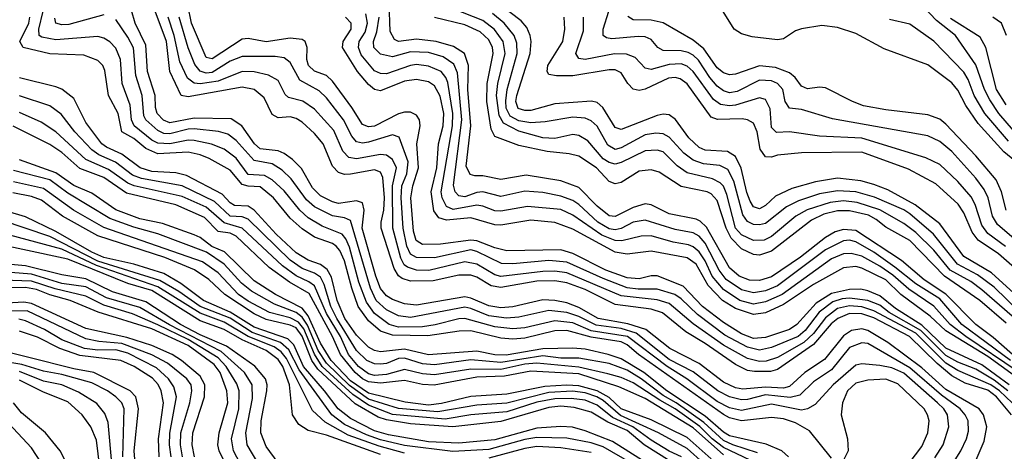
# Model space of a CAD drawing. Header units: inches. Extents: x 884549 to 1028252, y 526810 to 653624.
# Tile 1025 of 1056: x 1004670 to 1007944, y 641729 to 643162. Entities that reach past the tile are written whole.
import ezdxf

# ---------------------------------------------------------------- set-up
doc = ezdxf.new("R2010")
doc.units = ezdxf.units.IN
doc.header["$MEASUREMENT"] = 0
doc.layers.add('B0604', color=7, linetype='Continuous')

msp = doc.modelspace()

# ---------------------------------------------------------------- linework, layer by layer
at = {"layer": 'B0604', "color": 5}
for points, elevation in [([(1007846.8, 641693.2), (1007877.7, 641762.3), (1007886.6, 641810), (1007874.9, 641850), (1007861.1, 641870), (1007750, 641933.8), (1007670, 642005.7), (1007556.5, 642090), (1007490, 642130), (1007470, 642135.1), (1007436.6, 642130), (1007410, 642112), (1007346.1, 642033.9), (1007281, 641990), (1007230, 641943.5), (1007210, 641938.7), (1007150, 641941.4), (1007075, 641934.9), (1007050, 641940.1), (1007010, 641958.1), (1006930, 642020.3), (1006832.1, 642070), (1006752.8, 642132.8), (1006692.6, 642152.6), (1006594.3, 642170), (1006530, 642206.8), (1006490, 642221.3), (1006450, 642229.8), (1006410, 642231.8), (1006310, 642209), (1006270, 642205.5), (1006230, 642211.6), (1006170, 642237.6), (1006150, 642241.7), (1005990, 642214.2), (1005950, 642218), (1005910, 642232.5), (1005890, 642245.6), (1005870, 642269.9), (1005854.2, 642310), (1005809.4, 642470), (1005815.7, 642530), (1005810, 642554.1), (1005790, 642560.1), (1005730, 642551.9), (1005710, 642557), (1005670, 642577.5), (1005644, 642604), (1005607.6, 642667.6), (1005577.4, 642697.4), (1005550, 642718.2), (1005530, 642726), (1005470, 642733.3), (1005450.7, 642750), (1005409.1, 642809.1), (1005373.1, 642833.1), (1005250, 642835.4), (1005170, 642819.7), (1005148, 642828), (1005127.3, 642850), (1005121.5, 642870), (1005120.3, 642910), (1005095.5, 642990), (1005090, 643077.6), (1005054.6, 643150), (1005030, 643235.8)], 2920), ([(1007974.4, 642794.4), (1007926, 642850), (1007895.8, 642895.8), (1007878.2, 642930), (1007850, 643012.3), (1007781.4, 643110), (1007719.1, 643159.1), (1007650, 643232.8)], 2440), ([(1007960.3, 641950), (1007870, 642015.7), (1007750, 642071.7), (1007670, 642147.8), (1007582.5, 642202.5), (1007530, 642244.9), (1007490, 642262), (1007466.8, 642266.8), (1007430, 642266.5), (1007370, 642253), (1007319.1, 642220.9), (1007254.1, 642150), (1007230, 642133.5), (1007150, 642106.6), (1007110, 642103.2), (1007070, 642119.4), (1007010, 642156.3), (1006940.3, 642210), (1006876.7, 642276.7), (1006790, 642311.1), (1006770, 642311.1), (1006730, 642301.7), (1006690, 642305), (1006619.2, 642330), (1006510, 642385.7), (1006470, 642398.3), (1006290, 642394.4), (1006250, 642404.4), (1006190, 642427.8), (1006170, 642429.7), (1006070, 642416.4), (1006010, 642416), (1006000.7, 642420.7), (1005989.1, 642429.1), (1005979.6, 642459.6), (1005971.3, 642570), (1005977, 642610), (1005996.8, 642670), (1005990.4, 642750), (1006001.5, 642810), (1005999.8, 642830), (1005990, 642845.4), (1005970, 642855), (1005950, 642854.9), (1005930, 642849.1), (1005850, 642809), (1005830, 642805.8), (1005810, 642813.7), (1005774.8, 642870), (1005710, 642958.4), (1005690, 642976.3), (1005650, 642991.2), (1005630.9, 643010), (1005625.3, 643030), (1005626.2, 643070), (1005619.1, 643090), (1005610, 643096.5), (1005570, 643101.1), (1005490, 643088.7), (1005430, 643099.1), (1005410, 643096.9), (1005310, 643031.6), (1005290, 643036.2), (1005242.1, 643150), (1005229.6, 643210)], 2820), ([(1007971.6, 642050), (1007907.2, 642107.2), (1007850, 642150.2), (1007750, 642250.8), (1007678.3, 642298.3), (1007602.8, 642362.8), (1007450, 642462), (1007410, 642465.6), (1007382, 642458), (1007350, 642439.2), (1007266.4, 642373.6), (1007170, 642307.9), (1007130, 642296.1), (1007097.2, 642297.2), (1007062.7, 642310), (1007030, 642338.6), (1006953.5, 642473.5), (1006933, 642493), (1006919.3, 642499.3), (1006830, 642517.6), (1006770, 642547.4), (1006750, 642551), (1006710, 642538.3), (1006650, 642508), (1006630, 642510.2), (1006590, 642542.5), (1006530, 642604.6), (1006470, 642627.3), (1006354.6, 642645.4), (1006270, 642630.9), (1006210, 642644), (1006183.2, 642643.2), (1006167.8, 642647.8), (1006155.2, 642675.2), (1006170.4, 642810), (1006160, 642930), (1006162.6, 643010), (1006149.2, 643049.2), (1006112.9, 643072.9), (1006054.8, 643090), (1005990, 643096.8), (1005930, 643089.5), (1005916.3, 643096.3), (1005902.5, 643122.5), (1005898.4, 643218.4)], 2720), ([(1007970, 642177.1), (1007870, 642265.1), (1007832.4, 642292.3), (1007764.2, 642330), (1007710, 642397.1), (1007650, 642455.5), (1007610, 642484.8), (1007530, 642531), (1007455.3, 642555.3), (1007410, 642560.6), (1007365.2, 642554.8), (1007288.9, 642531.1), (1007250.5, 642509.5), (1007170, 642442.2), (1007145.3, 642430), (1007110, 642429.2), (1007070, 642447.1), (1007050.2, 642470), (1007021.7, 642581.7), (1007010, 642609.1), (1006999.8, 642619.8), (1006973.5, 642633.5), (1006890, 642653.2), (1006856.6, 642676.6), (1006810, 642723.6), (1006790, 642729.3), (1006750, 642726.7), (1006670, 642688.1), (1006650, 642682.7), (1006630, 642687.3), (1006610, 642699.5), (1006559.3, 642759.3), (1006530, 642777.6), (1006510, 642780.6), (1006450, 642767.2), (1006410, 642769.9), (1006330, 642791.9), (1006278.9, 642818.9), (1006264.2, 642844.2), (1006255.2, 642910), (1006259.7, 642950), (1006284.6, 643050), (1006278, 643090), (1006249.6, 643129.6), (1006210, 643159.7), (1006044.4, 643224.4)], 2660), ([(1008110, 642131.7), (1007901.6, 642321.6), (1007810, 642375.8), (1007730, 642484.1), (1007647.7, 642547.7), (1007557, 642597), (1007510, 642614.9), (1007466.9, 642626.9), (1007390, 642635.3), (1007316.1, 642623.9), (1007238.2, 642601.8), (1007183.9, 642576.1), (1007150, 642544.6), (1007130, 642534.5), (1007110, 642540.8), (1007099.1, 642559.1), (1007087.9, 642588), (1007069.5, 642669.5), (1007050, 642708), (1007023.9, 642723.9), (1006950, 642729.2), (1006930, 642737.3), (1006895.3, 642770), (1006851.1, 642831.1), (1006830, 642845.7), (1006810, 642848.3), (1006790, 642843.8), (1006670, 642797.1), (1006650, 642804), (1006609.1, 642870), (1006590, 642886.8), (1006571.8, 642891.8), (1006450, 642882.1), (1006370, 642860.6), (1006350, 642860), (1006327.4, 642867.4), (1006320.5, 642890), (1006322.8, 642910), (1006367.5, 643050), (1006371.3, 643090), (1006367.8, 643110), (1006356.4, 643136.4), (1006337.9, 643157.9), (1006269.3, 643210)], 2620), ([(1007370, 641705.7), (1007297, 641797), (1007250, 641823.8), (1007210, 641836.9), (1007170, 641841.1), (1007070, 641830), (1007030, 641839.6), (1007010, 641850.6), (1006727.5, 642050), (1006690, 642082.4), (1006670, 642092.6), (1006570, 642107.6), (1006490, 642129.5), (1006450, 642128.8), (1006350, 642104.6), (1006310, 642100.7), (1006270, 642104.3), (1006170, 642129.4), (1006132, 642128), (1006027.8, 642112.2), (1005910, 642115), (1005870, 642128.2), (1005830, 642161.6), (1005795.8, 642210), (1005774.2, 642270), (1005750, 642361.8), (1005735.1, 642395.1), (1005722.5, 642410), (1005710, 642418.7), (1005650, 642440.4), (1005610, 642467.1), (1005570, 642503.5), (1005514.6, 642570), (1005470, 642607.2), (1005430, 642609.2), (1005410, 642615), (1005370, 642662.5), (1005300.6, 642700.6), (1005270, 642713.1), (1005230, 642722), (1005130, 642716.7), (1005090, 642734.7), (1005050, 642767.3), (1005010.1, 642790.1), (1004997.9, 642850), (1004965.2, 642910), (1004953.7, 642993.7), (1004946.4, 643010), (1004930, 643026.7), (1004883.7, 643043.7), (1004770, 643049), (1004681.3, 643070), (1004670.6, 643090), (1004700.7, 643150), (1004704, 643170)], 2980), ([(1007713.2, 641706.8), (1007741.1, 641750), (1007759.8, 641810), (1007754.9, 641850), (1007742.9, 641870), (1007721.9, 641890), (1007610, 641987.9), (1007570, 642005.8), (1007530, 642013.8), (1007470, 642019.2), (1007450, 642014.8), (1007374.8, 641950), (1007315.4, 641884.6), (1007290.3, 641869.7), (1007270, 641865.9), (1007170, 641885.1), (1007070, 641864.3), (1007030, 641873.2), (1006990, 641894.7), (1006889, 641970), (1006823.4, 642010), (1006691.5, 642110), (1006570, 642129), (1006510, 642155), (1006450, 642162.5), (1006350, 642138.5), (1006310, 642135.4), (1006250, 642142.1), (1006150, 642169.4), (1006130, 642168.9), (1006051.7, 642148.3), (1006010, 642142.4), (1005930, 642140.9), (1005898.6, 642150), (1005850, 642186.8), (1005823.8, 642223.8), (1005798.1, 642290), (1005766.8, 642406.8), (1005754.9, 642434.9), (1005742.6, 642450), (1005676.3, 642476.3), (1005630, 642503.6), (1005601.5, 642530), (1005550, 642593.3), (1005509.8, 642629.8), (1005484.2, 642644.2), (1005430, 642648), (1005390, 642701.9), (1005350, 642732.5), (1005308.6, 642748.6), (1005250, 642761.1), (1005230, 642762.1), (1005170, 642749.8), (1005130, 642752.5), (1005110, 642762.5), (1005051, 642810), (1005042, 642830), (1005038, 642878), (1005010.5, 642950), (1005005.6, 643030), (1004990, 643066.9), (1004970, 643089), (1004950, 643100.9), (1004930, 643106), (1004790, 643095.1), (1004743.7, 643103.7), (1004734.9, 643110), (1004734.2, 643130), (1004747.8, 643190)], 2960), ([(1004950, 643177.9), (1004833.9, 643146.1), (1004810, 643144.6), (1004790.7, 643150), (1004786.9, 643166.9)], 2940), ([(1007968.4, 641850), (1007918.4, 641910), (1007890, 641931.6), (1007814.6, 641954.6), (1007770, 641979.4), (1007720.6, 642020.6), (1007629.5, 642110), (1007510, 642171.5), (1007470, 642185.8), (1007430, 642186.9), (1007390.4, 642169.6), (1007368.3, 642151.7), (1007310, 642083.6), (1007190, 642000.9), (1007166.4, 641993.6), (1007113.4, 641993.4), (1007090, 641997.7), (1007050, 642016.8), (1006950, 642086.9), (1006885.7, 642125.7), (1006808.2, 642188.2), (1006770, 642200.8), (1006650, 642216.8), (1006550, 642265.7), (1006490, 642287.9), (1006450, 642294.6), (1006390, 642293.6), (1006270, 642272.4), (1006238.5, 642278.5), (1006190, 642307.5), (1006170, 642313.8), (1006130, 642313.7), (1006045.6, 642294.4), (1005970, 642293.9), (1005942.6, 642302.7), (1005930, 642311.2), (1005915.4, 642335.4), (1005872.7, 642470), (1005871.8, 642490), (1005881.1, 642530), (1005883.8, 642570), (1005878.3, 642638.3), (1005870, 642656.1), (1005850, 642663.8), (1005770, 642648.8), (1005750, 642648.4), (1005730, 642654.6), (1005710, 642675.3), (1005679.9, 642750), (1005650, 642784.6), (1005610, 642821.8), (1005590, 642833.7), (1005570, 642839.1), (1005530, 642836.2), (1005510, 642846.8), (1005482.9, 642902.9), (1005450, 642930.3), (1005410, 642937.8), (1005230, 642905.8), (1005207.7, 642910), (1005169.4, 642990), (1005158.1, 643090), (1005121.3, 643190)], 2880), ([(1007970.4, 641890), (1007928.3, 641930), (1007899.9, 641950), (1007790, 641996.8), (1007750, 642021.6), (1007650, 642120.9), (1007510, 642195.3), (1007470, 642208.3), (1007430, 642212.1), (1007390, 642202.8), (1007350, 642172.3), (1007310, 642120.3), (1007277.2, 642090), (1007190, 642040.8), (1007151.9, 642028.1), (1007130, 642026.8), (1007090, 642036.7), (1007010, 642081.2), (1006910, 642152.1), (1006830, 642219.5), (1006790, 642232.3), (1006670, 642244.6), (1006490, 642321.9), (1006450, 642327.3), (1006410, 642326.4), (1006270, 642309), (1006250, 642314.3), (1006190, 642350.2), (1006150, 642357.7), (1006030.5, 642329.5), (1005990, 642330.2), (1005960, 642340), (1005948.5, 642348.5), (1005937.6, 642370), (1005911, 642470), (1005909.4, 642610), (1005922.7, 642670), (1005910, 642698), (1005890, 642711.9), (1005870, 642714.9), (1005790, 642699.6), (1005764.8, 642704.8), (1005745, 642725), (1005714.3, 642794.3), (1005650, 642865.4), (1005611.7, 642891.7), (1005564, 642904), (1005553.1, 642913.1), (1005530, 642959.6), (1005497.7, 642977.7), (1005450, 642988.6), (1005410, 642990.4), (1005330, 642958.4), (1005270, 642949.4), (1005250, 642951.4), (1005228.3, 642968.3), (1005202.5, 643022.5), (1005184, 643110), (1005164, 643170)], 2860), ([(1007956.4, 641930), (1007910, 641965.1), (1007850, 642001.6), (1007790, 642024.9), (1007750, 642046.7), (1007667, 642130), (1007561.9, 642190), (1007530, 642213.6), (1007490, 642229.7), (1007430, 642237.7), (1007404.6, 642235.4), (1007374.3, 642225.7), (1007328.9, 642191.1), (1007282.4, 642130), (1007258.7, 642110), (1007170, 642073), (1007130, 642064.6), (1007090, 642074.1), (1007015, 642115), (1006923.6, 642183.6), (1006870, 642235.1), (1006848.6, 642250), (1006790, 642267.4), (1006727.2, 642267.2), (1006690, 642272), (1006610, 642302.6), (1006490, 642356.6), (1006430, 642362.3), (1006310, 642351), (1006272.3, 642352.3), (1006190, 642392.7), (1006170, 642397.3), (1006050, 642370.8), (1005990, 642372.3), (1005970, 642383.1), (1005957.3, 642410), (1005945.5, 642470), (1005938.4, 642570), (1005941.2, 642610), (1005958.1, 642650), (1005961.5, 642690), (1005932.1, 642772.1), (1005910, 642779.4), (1005830, 642755), (1005810, 642751.6), (1005790, 642756.8), (1005774.8, 642774.8), (1005746.9, 642830), (1005690, 642902.6), (1005665.9, 642925.9), (1005601.7, 642961.7), (1005570, 643020.4), (1005550, 643034.8), (1005519.4, 643039.4), (1005410, 643039.4), (1005370, 643024.7), (1005310, 642987), (1005290, 642984.7), (1005270, 642991), (1005252.8, 643012.8), (1005230, 643068.7), (1005200.1, 643170)], 2840), ([(1008010, 641956.5), (1007890, 642043.5), (1007750, 642128.5), (1007697.3, 642177.3), (1007600.5, 642250), (1007550, 642297.9), (1007470, 642337.4), (1007450, 642342), (1007410, 642338.5), (1007310, 642283.1), (1007210, 642216.3), (1007150, 642188.1), (1007110, 642182.9), (1007050, 642203.2), (1007007.3, 642230), (1006959.1, 642279.1), (1006919.2, 642350), (1006890, 642371.7), (1006770, 642393.4), (1006690, 642383.3), (1006650, 642390.4), (1006510, 642466.6), (1006450, 642488.7), (1006370, 642496.4), (1006270, 642479.5), (1006250, 642480.7), (1006170, 642504.3), (1006090, 642496.5), (1006064.1, 642504.1), (1006047.7, 642527.7), (1006038.7, 642590), (1006057.5, 642670), (1006063.4, 642750), (1006078.7, 642810), (1006080.8, 642850), (1006068.3, 642908.3), (1006050, 642942.6), (1006030, 642955.4), (1005990, 642963.4), (1005950, 642957.5), (1005870, 642926.1), (1005850, 642930.2), (1005830, 642946.7), (1005793, 642990), (1005744.2, 643070), (1005745.8, 643090), (1005772.4, 643130), (1005772.5, 643150), (1005753.7, 643170)], 2780), ([(1007990, 641992.9), (1007816.3, 642110), (1007764.5, 642150), (1007710, 642210.8), (1007626.7, 642266.7), (1007573.3, 642313.3), (1007530, 642343.7), (1007470, 642377.3), (1007434.9, 642385.1), (1007410, 642384.6), (1007370, 642367.7), (1007206.1, 642250), (1007150, 642225.5), (1007110, 642217.9), (1007064.6, 642230), (1007010, 642266.4), (1006973.2, 642310), (1006950, 642361.5), (1006930, 642391.5), (1006910, 642408.1), (1006893.9, 642413.9), (1006843, 642423), (1006770, 642443.9), (1006737.2, 642442.8), (1006672, 642428), (1006650, 642429), (1006606.4, 642446.4), (1006510, 642513.1), (1006470, 642531.2), (1006358.4, 642541.6), (1006270, 642525.8), (1006250, 642526.9), (1006210, 642542.8), (1006190, 642546), (1006111.5, 642531.5), (1006090, 642541.2), (1006075.2, 642570), (1006071.2, 642590), (1006109.1, 642810), (1006110.1, 642850), (1006093.4, 642953.4), (1006087.5, 642970), (1006071.7, 642990), (1006030, 643007.7), (1005990, 643012.7), (1005970, 643010.2), (1005890, 642982.2), (1005870, 642982.8), (1005850, 642992.3), (1005805.8, 643045.8), (1005796.3, 643070), (1005799.3, 643090), (1005819, 643121), (1005827.1, 643150), (1005821.6, 643181.6)], 2760), ([(1007964.6, 642030), (1007803.2, 642150), (1007730, 642235.3), (1007650, 642284.5), (1007580.7, 642340.7), (1007510.1, 642390.1), (1007450, 642424.9), (1007430, 642430), (1007410, 642428.2), (1007350, 642397.4), (1007190, 642278.4), (1007150, 642261.5), (1007110, 642254.6), (1007070, 642264.5), (1007019.7, 642299.7), (1006996.1, 642330), (1006950, 642419.7), (1006930, 642442.9), (1006910, 642454.3), (1006850, 642465.1), (1006750, 642495.9), (1006710.5, 642489.5), (1006670, 642468.5), (1006650, 642464.4), (1006630, 642467.5), (1006592.6, 642490), (1006530, 642548.7), (1006510, 642562), (1006470, 642575.6), (1006410, 642587.9), (1006350, 642592.4), (1006270, 642575.2), (1006210, 642590.2), (1006190, 642588.7), (1006150, 642574.3), (1006130, 642577.2), (1006118.3, 642590), (1006112.5, 642612.5), (1006140.1, 642830), (1006125.6, 642985.6), (1006114.2, 643014.2), (1006078.9, 643038.9), (1006030, 643052.9), (1005970, 643055), (1005910, 643038.9), (1005870, 643047.4), (1005847.7, 643070), (1005846.6, 643090), (1005857.8, 643122.2), (1005865.5, 643170)], 2740), ([(1007950, 642154.1), (1007862.3, 642230), (1007745.9, 642310), (1007630, 642428.5), (1007550, 642473.4), (1007518.5, 642498.5), (1007492.5, 642512.5), (1007430, 642527.8), (1007390, 642527.2), (1007343.6, 642516.4), (1007303.4, 642496.6), (1007170, 642393.1), (1007130, 642380.4), (1007110, 642382.4), (1007070, 642400.8), (1007036.4, 642436.4), (1007019.4, 642470), (1006990, 642562.1), (1006970, 642583.4), (1006956.7, 642590), (1006870, 642608.5), (1006796.1, 642656.1), (1006770, 642663.8), (1006730, 642658.8), (1006670, 642621.9), (1006650, 642616.7), (1006630, 642624.7), (1006588.1, 642670), (1006530, 642708.5), (1006496.9, 642716.9), (1006424.3, 642724.3), (1006330, 642744.3), (1006250, 642774.5), (1006238.1, 642798.1), (1006223.3, 642890), (1006224.6, 642950), (1006244.2, 643050), (1006242.2, 643070), (1006230, 643094.9), (1006201.2, 643121.2), (1006150, 643144.9), (1006050, 643169.8)], 2680), ([(1008037.8, 642150), (1007910, 642274.2), (1007855.3, 642315.3), (1007788.8, 642350), (1007709.3, 642449.3), (1007630, 642517.1), (1007610, 642530.7), (1007512.7, 642572.7), (1007450, 642590.5), (1007390, 642594.2), (1007330, 642584), (1007259.7, 642560.3), (1007219.9, 642540.1), (1007150, 642485.7), (1007130, 642480.4), (1007110, 642482.4), (1007090, 642492.3), (1007074.4, 642514.4), (1007045.4, 642625.4), (1007024.4, 642664.4), (1006997.8, 642677.8), (1006943.9, 642683.9), (1006910, 642695.1), (1006878.4, 642718.4), (1006830, 642771.6), (1006810, 642782.9), (1006785.5, 642785.5), (1006750, 642779.8), (1006670, 642736.5), (1006650, 642731.2), (1006625.8, 642745.8), (1006590, 642808.8), (1006570, 642826.4), (1006550, 642835.1), (1006510, 642838.6), (1006417, 642823), (1006370, 642819.7), (1006330, 642826.7), (1006301.6, 642841.6), (1006287.7, 642867.7), (1006287, 642893), (1006291.4, 642930), (1006324.7, 643050), (1006323.8, 643083.8), (1006314.6, 643110), (1006280.8, 643150), (1006242.5, 643182.5)], 2640), ([(1008030, 642292.6), (1007924.9, 642384.9), (1007856.9, 642430), (1007836.9, 642456.9), (1007810, 642520.2), (1007791.1, 642550), (1007717, 642617), (1007625.3, 642665.3), (1007470, 642722.2), (1007270, 642719.5), (1007190, 642712.1), (1007170, 642705.9), (1007150, 642707.1), (1007132, 642732), (1007122.1, 642790), (1007110, 642818.5), (1007090, 642829.6), (1007072.5, 642832.5), (1006990.2, 642830.2), (1006970, 642838.7), (1006890, 642948.7), (1006865.9, 642965.9), (1006850, 642969.9), (1006827.8, 642967.8), (1006750, 642930.9), (1006730, 642926.9), (1006710, 642930.9), (1006692.1, 642950), (1006670, 642985.4), (1006650, 642995.3), (1006630, 642995.9), (1006510, 642976.1), (1006455.7, 642975.7), (1006430, 642980.1), (1006424, 642990), (1006426.2, 643010), (1006476.2, 643090), (1006482.5, 643130), (1006480.6, 643170)], 2580), ([(1007948.7, 642408.8), (1007890, 642452.3), (1007870, 642479.7), (1007847.8, 642547.8), (1007833.6, 642573.6), (1007790, 642624.3), (1007730, 642680.7), (1007683.7, 642703.7), (1007470, 642768.4), (1007330, 642774.9), (1007230, 642789.5), (1007187.1, 642787.1), (1007170, 642804.5), (1007165.7, 642865.7), (1007150, 642896.7), (1007130, 642902.7), (1007050, 642878), (1007030, 642875.5), (1007000.3, 642880.3), (1006977.4, 642897.4), (1006910, 642990.2), (1006890, 643007.9), (1006870, 643015.7), (1006830, 643013.6), (1006770, 642996.9), (1006750, 643001.5), (1006716.7, 643036.7), (1006688, 643048), (1006648.6, 643048.6), (1006550, 643029.4), (1006530, 643032.7), (1006519, 643050), (1006545.1, 643125.1), (1006545.2, 643170)], 2560), ([(1008070, 642354.3), (1007921.8, 642481.8), (1007905.1, 642510), (1007891, 642570), (1007877.8, 642597.8), (1007850, 642636.3), (1007770, 642724.3), (1007730, 642757.6), (1007690, 642775.9), (1007372.6, 642832.6), (1007270, 642863.5), (1007230, 642867.7), (1007215.4, 642890), (1007207.3, 642930), (1007190.4, 642950), (1007170, 642958.9), (1007130, 642960.7), (1007056, 642924), (1007030, 642918.9), (1007010, 642925.8), (1006990, 642941.8), (1006964.9, 642970), (1006927.6, 643027.6), (1006910, 643044.6), (1006893, 643053), (1006870, 643058.4), (1006810, 643059.8), (1006792.3, 643070), (1006770, 643096), (1006750, 643104.7), (1006726.6, 643106.6), (1006638.7, 643098.7), (1006621.8, 643101.8), (1006610.6, 643110), (1006609.9, 643130), (1006629.5, 643190)], 2540), ([(1007950, 642530), (1007935.4, 642590), (1007916.7, 642630), (1007850, 642710.3), (1007750, 642815), (1007730, 642831.6), (1007690, 642846.5), (1007550, 642862.9), (1007476.5, 642876.5), (1007439.3, 642890), (1007350, 642935.3), (1007330, 642937.7), (1007290, 642932.8), (1007270, 642941.3), (1007248.8, 642970), (1007230, 642985.2), (1007183.2, 643003.2), (1007130, 643008.8), (1007050, 642981.6), (1007030, 642979.1), (1007010, 642985.3), (1006990, 643001.7), (1006945, 643065), (1006910, 643093.8), (1006810, 643151.2), (1006770, 643160.8), (1006710, 643161.9), (1006692.1, 643172.1)], 2520), ([(1008008.6, 642668.6), (1007943.1, 642723.1), (1007857, 642817), (1007816.7, 642876.7), (1007790, 642927.5), (1007770, 642951.8), (1007690, 643012.2), (1007545.2, 643065.2), (1007450, 643116.4), (1007390, 643136.4), (1007337, 643143), (1007270, 643132), (1007250, 643125.2), (1007210, 643097.9), (1007190, 643095), (1007105.4, 643105.4), (1007070, 643114.7), (1007045.6, 643130), (1007009.7, 643189.7)], 2480), ([(1007952, 643110), (1007935, 643150), (1007906.3, 643170)], 2380), ([(1007770, 641682.9), (1007799.9, 641730), (1007818.3, 641770), (1007824.7, 641795.3), (1007823.7, 641830), (1007814.6, 641850), (1007797.5, 641870), (1007735.5, 641915.5), (1007630, 642006), (1007490, 642086.9), (1007470, 642088.9), (1007430, 642073.1), (1007370, 641999.2), (1007310, 641959.8), (1007264.5, 641915.5), (1007232, 641908), (1007150, 641916), (1007090, 641901.1), (1007070, 641900.3), (1007030, 641909.8), (1006991.5, 641930), (1006910, 641992.9), (1006830, 642034), (1006720.6, 642120.6), (1006670, 642136.1), (1006587.4, 642147.4), (1006530, 642176.6), (1006490, 642189.8), (1006430, 642196), (1006330, 642174.2), (1006288.6, 642171.4), (1006230, 642179), (1006170, 642203.2), (1006150, 642206.9), (1005970, 642173.3), (1005930, 642178.2), (1005890, 642198.9), (1005856.1, 642230), (1005836.4, 642270), (1005770, 642495.6), (1005750, 642504.5), (1005710, 642510.2), (1005650, 642540.1), (1005624, 642564), (1005573.4, 642633.4), (1005542.5, 642662.5), (1005510, 642683), (1005450, 642694.5), (1005390, 642761), (1005361.9, 642781.9), (1005331.2, 642791.2), (1005250, 642799.3), (1005230, 642798.3), (1005170, 642782.7), (1005150, 642784.4), (1005130, 642794), (1005089.4, 642829.4), (1005083.2, 642843.2), (1005077.3, 642910), (1005056.2, 642976.2), (1005048.3, 643068.3), (1005030, 643104), (1004990, 643162.9)], 2940), ([(1007958.7, 642758.7), (1007880, 642850), (1007844.3, 642910), (1007823.9, 642963.9), (1007810, 642987.8), (1007710, 643090.8), (1007630, 643147.5), (1007562.3, 643162.3)], 2460), ([(1007950, 642879.6), (1007918.4, 642930), (1007883.2, 643070), (1007863.8, 643103.8), (1007765.7, 643165.7)], 2420), ([(1007226.7, 641710), (1007204.8, 641730), (1007152.4, 641752.4), (1007030, 641780.3), (1007010, 641791.9), (1006950, 641845.8), (1006821.7, 641930), (1006745.7, 641990), (1006670, 642035.8), (1006626.7, 642050), (1006550, 642067.7), (1006510, 642071), (1006410, 642069.2), (1006288.3, 642048.3), (1006250, 642049.4), (1006190, 642061.7), (1006030, 642049.6), (1005950, 642068.3), (1005870, 642059.5), (1005850, 642063.3), (1005830, 642074.8), (1005790, 642114.5), (1005751.7, 642170), (1005726.3, 642230), (1005706.8, 642306.8), (1005692.6, 642332.7), (1005670, 642349.6), (1005630, 642363.8), (1005590, 642387.9), (1005522.8, 642450), (1005449.6, 642529.6), (1005430, 642542.6), (1005384.6, 642544.6), (1005370, 642553.9), (1005343.2, 642583.2), (1005224.5, 642644.5), (1005190, 642653.2), (1005110, 642658.2), (1005070.5, 642670.5), (1005010, 642715.8), (1004958.4, 642738.4), (1004943.6, 642750), (1004890, 642820.8), (1004850, 642900.7), (1004810, 642931), (1004790, 642939.6), (1004670, 642968.7)], 3020), ([(1007123.9, 641723.9), (1007041.2, 641750), (1007010, 641765), (1006944.8, 641824.8), (1006853, 641890), (1006810, 641914), (1006736.5, 641970), (1006690, 641997.8), (1006630, 642019.9), (1006530, 642038.3), (1006470, 642038.5), (1006410, 642045.8), (1006270, 642023.5), (1006170, 642032.2), (1006050, 642016.1), (1006010, 642019.8), (1005950, 642038), (1005930, 642036.6), (1005890, 642020.2), (1005870, 642017.9), (1005850, 642019.5), (1005824.9, 642030), (1005790, 642063.3), (1005724.6, 642170), (1005704.4, 642210), (1005683.2, 642283.2), (1005670, 642306.7), (1005650, 642320.1), (1005610, 642336.2), (1005570, 642363.2), (1005430, 642499.3), (1005410, 642507.3), (1005369.9, 642510), (1005318.1, 642558.1), (1005210, 642610.7), (1005075.2, 642635.2), (1005045.9, 642645.9), (1004989, 642689), (1004933.3, 642713.3), (1004910.5, 642730), (1004853.8, 642790), (1004808.2, 642848.2), (1004770, 642876.4), (1004670, 642909.7)], 3040), ([(1007099.6, 641699.6), (1007010, 641741.2), (1006973.3, 641770), (1006931.6, 641811.6), (1006850, 641870.3), (1006798.4, 641898.4), (1006710, 641956.6), (1006670, 641974.1), (1006625.9, 641985.9), (1006530, 642008.3), (1006390, 642021.4), (1006350, 642018.1), (1006270, 642000.8), (1006170, 642001.7), (1006050, 641982.3), (1006010, 641986.3), (1005950, 642000.4), (1005890, 641983.4), (1005850, 641981), (1005830, 641985.6), (1005797.4, 642010), (1005763.7, 642050), (1005736.5, 642110), (1005690, 642186.2), (1005650, 642278.6), (1005632.1, 642292.1), (1005590, 642311.1), (1005544.2, 642344.2), (1005410, 642470), (1005350, 642487.2), (1005290, 642539.7), (1005210, 642575.1), (1005050.5, 642610.5), (1005030, 642618.7), (1004965.1, 642665.1), (1004890, 642698.2), (1004790, 642789.4), (1004741.4, 642821.4), (1004670, 642853.9)], 3060), ([(1007010, 641717.4), (1006910, 641806.7), (1006750, 641903.8), (1006662.6, 641942.6), (1006530, 641985.6), (1006370, 641994.8), (1006282.1, 641977.9), (1006190, 641974.7), (1006048.3, 641948.3), (1006010, 641950.3), (1005950, 641964.1), (1005870, 641955.2), (1005830, 641959.7), (1005810, 641969.3), (1005786, 641990), (1005736.9, 642050), (1005710.5, 642110), (1005633.1, 642253.1), (1005567.5, 642290), (1005499.6, 642339.6), (1005390, 642443.1), (1005370, 642452.7), (1005330, 642458.6), (1005284.8, 642504.8), (1005190, 642547.5), (1005025.9, 642585.9), (1004950, 642637.8), (1004870, 642667.8), (1004810, 642720.7), (1004770, 642747.4), (1004648.3, 642808.3)], 3080), ([(1006970, 641704.2), (1006890, 641774.5), (1006770, 641833.7), (1006670.2, 641870), (1006630, 641907.3), (1006590, 641929.4), (1006530, 641946.7), (1006490, 641949), (1006416.4, 641943.6), (1006290, 641918.1), (1006170.9, 641910.9), (1006072.6, 641887.3), (1006030, 641882.5), (1005951.5, 641891.5), (1005830, 641921.6), (1005770, 641963.3), (1005705.9, 642030), (1005670, 642087.8), (1005630, 642178.6), (1005610, 642204.4), (1005520.5, 642250), (1005450, 642294.8), (1005351.1, 642391.1), (1005309, 642409), (1005270, 642438.7), (1005250, 642447.1), (1005145.6, 642485.6), (1005070, 642501.1), (1004990.1, 642530.1), (1004910, 642586.3), (1004850, 642611.5), (1004790, 642653.8), (1004670, 642696.6)], 3120), ([(1006944.4, 641690), (1006890, 641738.6), (1006794.8, 641790), (1006667.5, 641847.5), (1006610, 641897.4), (1006589.6, 641910), (1006550, 641922.8), (1006508.2, 641928.2), (1006430, 641923.6), (1006290, 641888.7), (1006190, 641882.4), (1006060.5, 641859.5), (1005930, 641870.7), (1005830, 641902.4), (1005767.1, 641947), (1005690, 642021.5), (1005663.2, 642063.2), (1005627.4, 642147.4), (1005610, 642174.1), (1005590, 642189.8), (1005517.3, 642217.3), (1005440.7, 642260.7), (1005407.4, 642287.4), (1005350, 642350.4), (1005290.9, 642390), (1005130, 642450.6), (1005050, 642472.6), (1004970, 642501.8), (1004830, 642586.5), (1004770, 642630.3), (1004650, 642661.5)], 3140), ([(1006871, 641711), (1006830, 641729.8), (1006770, 641766.3), (1006708.9, 641810), (1006641.6, 641841.6), (1006590, 641882.3), (1006550, 641898.2), (1006504.3, 641904.3), (1006450, 641903.5), (1006390, 641892), (1006290, 641860.3), (1006170, 641849.4), (1006084.5, 641835.5), (1005910, 641851.5), (1005830, 641881.7), (1005777.6, 641917.6), (1005676.4, 642010), (1005650, 642051.9), (1005615.3, 642135.3), (1005597.6, 642157.6), (1005570, 642172), (1005501.1, 642190), (1005430, 642227.2), (1005398, 642250), (1005330, 642321.7), (1005277.9, 642357.9), (1004950, 642472.5), (1004849.6, 642529.6), (1004750, 642601.6), (1004650, 642623.1)], 3160), ([(1006872.3, 641672.3), (1006746.5, 641750), (1006690, 641797.9), (1006625.6, 641825.6), (1006570, 641858.9), (1006514.3, 641874.3), (1006470, 641878.6), (1006430, 641874.4), (1006270, 641828.1), (1006110, 641810.1), (1005970, 641820.4), (1005890, 641832.9), (1005862.6, 641842.6), (1005786, 641886), (1005662, 642002), (1005641.4, 642030), (1005610, 642111.6), (1005590, 642138.4), (1005570, 642148), (1005490, 642166.8), (1005450, 642185.8), (1005352.3, 642250), (1005299.1, 642299.1), (1005251.9, 642331.9), (1005152.8, 642372.8), (1004930, 642444.2), (1004812.2, 642510), (1004742.9, 642562.9), (1004710, 642574.5), (1004647.5, 642587.5)], 3180), ([(1006704.9, 641690), (1006610, 641743.9), (1006570, 641757.3), (1006490, 641772.3), (1006390, 641774.3), (1006350, 641767.6), (1006230, 641734.7), (1006110, 641728.7), (1005950, 641748.1), (1005870, 641767.3), (1005823.6, 641783.6), (1005750, 641818.3), (1005707.7, 641850), (1005599.7, 641999.7), (1005565.5, 642065.5), (1005537.1, 642090), (1005443.7, 642123.7), (1005370, 642170.6), (1005270.7, 642210), (1005199.9, 642259.9), (1005136.4, 642296.4), (1004930, 642360.6), (1004770, 642442.2), (1004530, 642522.7)], 3240), ([(1006750, 641692.8), (1006641.1, 641761.1), (1006550, 641797.2), (1006508.6, 641808.6), (1006470, 641811.6), (1006390, 641805.7), (1006250, 641766.7), (1006130, 641755.9), (1006030, 641760.8), (1005896.5, 641783.5), (1005850, 641797.1), (1005770, 641837.9), (1005729.7, 641869.7), (1005684.3, 641930), (1005614.2, 642010), (1005582.2, 642082.2), (1005562, 642102), (1005450, 642140.9), (1005370.6, 642190.6), (1005281.2, 642230), (1005206.3, 642286.3), (1005150, 642319.7), (1005049.7, 642349.7), (1004950, 642372.2), (1004910, 642389.9), (1004790, 642459), (1004690, 642506.9), (1004626.7, 642526.7)], 3220), ([(1005950, 641723), (1005865.4, 641745.4), (1005762.8, 641782.8), (1005685.8, 641825.8), (1005644.2, 641864.2), (1005556.9, 642036.9), (1005539.2, 642059.2), (1005516.2, 642076.2), (1005430, 642110.3), (1005350, 642158), (1005270, 642187.1), (1005130, 642275.4), (1004925.6, 642345.6), (1004810, 642400), (1004550, 642469.7)], 3260), ([(1005870, 641718.6), (1005690, 641782.1), (1005630, 641797.5), (1005598, 641818), (1005577.4, 641850), (1005567.5, 641950), (1005544.8, 642010), (1005530, 642033.7), (1005490, 642063.7), (1005410, 642099.3), (1005350, 642133.3), (1005270, 642161.9), (1005110, 642262.4), (1005030, 642285.7), (1004830, 642367.3), (1004530, 642431.1)], 3280), ([(1005530, 641690.4), (1005490, 641745.3), (1005471.6, 641790), (1005473.4, 641830), (1005491.8, 641930), (1005492.9, 641950), (1005487.4, 641970), (1005451.8, 642011.8), (1005357.8, 642077.8), (1005270, 642115.6), (1005205, 642150), (1005090, 642224.9), (1004978.8, 642258.8), (1004890, 642301), (1004810, 642314.3), (1004690, 642344.5), (1004530, 642359.1)], 3320), ([(1005486, 641650), (1005426.9, 641750), (1005422.4, 641790), (1005444, 641904), (1005442.8, 641950), (1005418, 641990), (1005340.1, 642060.1), (1005168.9, 642148.9), (1005070, 642205.9), (1004958.9, 642238.9), (1004890, 642275), (1004810, 642286.3), (1004710, 642316.9), (1004530, 642331.4)], 3340), ([(1005434.1, 641630), (1005381.2, 641730), (1005374.6, 641770), (1005399, 641870), (1005400.3, 641930), (1005392.4, 641952.4), (1005357, 642010), (1005330, 642038.7), (1005230, 642100.3), (1005130, 642149.1), (1005045.1, 642185.1), (1004950, 642213.7), (1004890, 642243.9), (1004787.8, 642267.8), (1004710, 642293.6), (1004550, 642299.8)], 3360), ([(1005393, 641610), (1005333.2, 641730), (1005329.5, 641750), (1005333.1, 641790), (1005362, 641890), (1005358.6, 641930), (1005336.6, 641990), (1005316.6, 642016.6), (1005230, 642080.3), (1005110, 642135.2), (1004931.1, 642191.1), (1004837.7, 642230), (1004770, 642248), (1004725.8, 642265.8), (1004690, 642272.9), (1004550, 642271.7)], 3380), ([(1005252, 641710), (1005243.4, 641750), (1005245.8, 641790), (1005285.3, 641910), (1005286.2, 641950), (1005270, 641978), (1005208.8, 642030), (1005177.1, 642050), (1005110, 642079.7), (1005026.7, 642106.7), (1004890, 642136.9), (1004710, 642220.1), (1004684.2, 642224.2), (1004590, 642218.8)], 3420), ([(1005212.1, 641710), (1005204.8, 641750), (1005206.1, 641790), (1005235.6, 641890), (1005242.3, 641930), (1005240.1, 641950), (1005226.4, 641970), (1005161.7, 642021.7), (1005109.6, 642049.6), (1005010, 642086.4), (1004933, 642093), (1004890, 642102.2), (1004695.3, 642195.3), (1004590, 642193.9)], 3440), ([(1005174.1, 641710), (1005168.1, 641750), (1005169.6, 641789.6), (1005191.6, 641910), (1005182.5, 641942.5), (1005165, 641970), (1005125.7, 642005.7), (1005030, 642054.4), (1004990, 642065.5), (1004930, 642064.8), (1004886, 642070), (1004810, 642098.8), (1004753.3, 642133.3), (1004690, 642162.3), (1004667.5, 642167.5)], 3460), ([(1005134.2, 641710), (1005132, 641770), (1005148.2, 641890), (1005140.4, 641930), (1005130.4, 641950.4), (1005111.8, 641971.8), (1005051, 642010), (1005006.1, 642030), (1004870, 642047.1), (1004804.2, 642070), (1004730, 642108.1), (1004670, 642128)], 3480), ([(1005054.7, 641690), (1005051.2, 641730), (1005065.2, 641870), (1005056.5, 641910), (1005038.1, 641930), (1004916.4, 641990), (1004850, 642002.7), (1004550, 642078.5)], 3520), ([(1005013.3, 641710), (1005017.7, 641870), (1005009.9, 641890), (1004989.9, 641910), (1004961.9, 641930), (1004910, 641956.4), (1004810, 641984.2), (1004750, 641995.1), (1004677.5, 642017.5), (1004591, 642031)], 3540), ([(1004977.5, 641677.5), (1004965, 641825), (1004953.9, 641853.9), (1004927.3, 641887.3), (1004865.4, 641925.4), (1004810, 641949.1), (1004750, 641962), (1004670, 641993.4)], 3560), ([(1004954.6, 641530), (1004925.4, 641765.4), (1004907.2, 641810), (1004877.6, 641850), (1004830, 641892.7), (1004750, 641924.7), (1004670, 641965)], 3580), ([(1007585.4, 641634.6), (1007670, 641744.4), (1007690.3, 641790), (1007694.2, 641830), (1007689.2, 641850), (1007677.4, 641870), (1007590, 641952.4), (1007550, 641968), (1007490, 641965.2), (1007450, 641955), (1007423, 641930), (1007405.7, 641890), (1007402.3, 641850), (1007422.4, 641770), (1007425.5, 641730), (1007410, 641699.7)], 2980), ([(1004826.1, 641690), (1004804.6, 641730), (1004756.1, 641790), (1004676.3, 641856.3), (1004649.3, 641890)], 3620), ([(1004742.6, 641690), (1004710, 641740.2), (1004587.5, 641870)], 3640), ([(1006570, 641725.1), (1006470, 641740.9), (1006390, 641744.6), (1006350, 641738.2), (1006230, 641705.6)], 3260)]:
    msp.add_lwpolyline(points, dxfattribs=dict(at, elevation=elevation))

doc.saveas('drawing.dxf')
